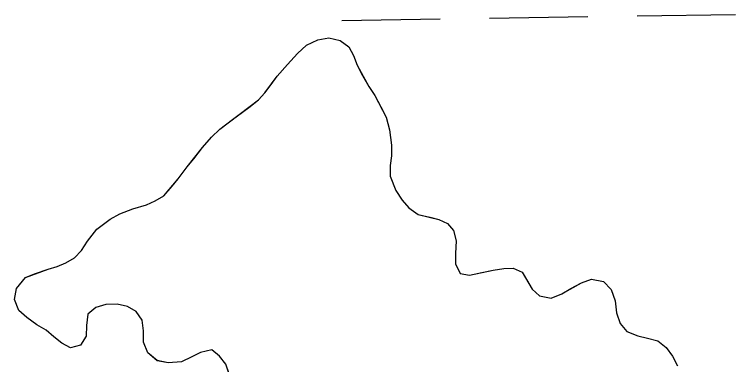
# Model space of a CAD drawing. Extents: x 3807117 to 3845308, y 337856 to 363736.
# Drawn here: x 3824766.9 to 3825001.3, y 344334.3 to 344447.9 of the extents above; entities that cross this region are included whole.
import ezdxf

# ---------------------------------------------------------------- set-up
doc = ezdxf.new("R2010")
doc.units = 0
doc.layers.add('V-TOPO-SHOR', color=7, linetype='Continuous')
doc.layers.add('V-WETL-SWMP', color=7, linetype='Continuous')

msp = doc.modelspace()

# ---------------------------------------------------------------- linework, layer by layer
at = {"layer": 'V-TOPO-SHOR'}
for points in [[(3824836.67, 344331.29), (3824835.54, 344334.35), (3824833.58, 344337.04), (3824831.01, 344339.04), (3824827.34, 344338.23), (3824824.51, 344336.73), (3824821.22, 344335.15), (3824816.87, 344334.81), (3824813.29, 344335.53), (3824810.19, 344338.06), (3824808.85, 344341.51), (3824808.87, 344345.16), (3824808.37, 344348.68), (3824806.41, 344351.51), (3824803.6, 344353.06), (3824800.25, 344353.85), (3824796.59, 344353.73), (3824793.38, 344352.76), (3824790.77, 344350.65), (3824790.29, 344346.92), (3824790.18, 344343.49), (3824788.4, 344340.53), (3824785.12, 344339.72), (3824782.31, 344341.26), (3824779.66, 344343.27), (3824777.24, 344345.42), (3824774.2, 344347.2), (3824770.94, 344349.59), (3824768.29, 344351.82), (3824766.87, 344355.34), (3824767.59, 344358.99), (3824770.51, 344362.55), (3824773.42, 344363.67), (3824777.85, 344365.24), (3824780.76, 344366.13), (3824783.59, 344367.25), (3824786.35, 344368.91), (3824788.65, 344371.33), (3824790.66, 344374.36), (3824793.67, 344378.22), (3824797.96, 344381.47), (3824801.1, 344383.2), (3824805.38, 344384.76), (3824809.82, 344386.1), (3824812.65, 344387.37), (3824815.48, 344389.03), (3824818.1, 344392.13), (3824820.1, 344394.55), (3824823.03, 344398.42), (3824825.18, 344401.07), (3824828.04, 344404.7), (3824830.88, 344408.11), (3824833.65, 344410.68), (3824837.79, 344413.85), (3824841.01, 344416.19), (3824843.47, 344418.07), (3824846.23, 344420.19), (3824848.23, 344422.46), (3824850.31, 344425.18), (3824852.31, 344427.84), (3824855.62, 344431.7), (3824858.85, 344435.25), (3824861.85, 344437.98), (3824865.52, 344439.62), (3824869.03, 344440.28), (3824872.76, 344439.49), (3824875.57, 344437.41), (3824877.14, 344434.57), (3824878.26, 344431.44), (3824880.06, 344428.07), (3824882.02, 344424.54), (3824884.05, 344421.56), (3824886, 344417.96), (3824887.73, 344414.59), (3824888.77, 344410.46), (3824889.49, 344405.5), (3824889.46, 344402)], [(3824889.46, 344402), (3824889.05, 344398.87), (3824889.02, 344395.37), (3824890.82, 344390.78), (3824892.93, 344387.63), (3824895.12, 344385.18), (3824898.07, 344382.94), (3824901.88, 344382.07), (3824904.85, 344381.36), (3824907.66, 344380.04), (3824909.62, 344377.74), (3824910.51, 344374.38), (3824910.25, 344370.34), (3824910.22, 344366.91), (3824911.72, 344363.77), (3824914.84, 344363.29), (3824918.81, 344364.17), (3824922.47, 344364.91), (3824925.91, 344365.49), (3824928.96, 344365.54), (3824931.92, 344364.22), (3824933.65, 344361.31), (3824935.16, 344358.7), (3824937.5, 344356.55), (3824941.31, 344355.84), (3824944.83, 344357.25), (3824947.74, 344358.91), (3824951.18, 344360.79), (3824954.47, 344361.98), (3824958.35, 344361.18), (3824960.85, 344358.65), (3824962.19, 344354.98), (3824962.62, 344351.01), (3824963.73, 344347.57), (3824965.92, 344344.96), (3824969.49, 344343.64), (3824972.69, 344342.85), (3824975.96, 344341.91), (3824978.76, 344339.83), (3824980.8, 344336.99), (3824982.45, 344333.85)]]:
    msp.add_lwpolyline(points, dxfattribs=at)
at = {"layer": 'V-WETL-SWMP'}
for p, q in [((3824969.28, 344447.42), (3825001.28, 344447.9)), ((3824873.3, 344445.98), (3824905.29, 344446.46)), ((3824921.29, 344446.7), (3824953.29, 344447.18)), ((3824861.85, 344437.97), (3824865.52, 344439.62)), ((3824865.52, 344439.62), (3824869.03, 344440.28)), ((3824869.03, 344440.28), (3824872.76, 344439.49)), ((3824872.76, 344439.49), (3824875.56, 344437.41)), ((3824858.85, 344435.25), (3824861.85, 344437.97)), ((3824875.56, 344437.41), (3824877.14, 344434.57)), ((3824855.62, 344431.7), (3824858.85, 344435.25)), ((3824877.14, 344434.57), (3824878.26, 344431.44)), ((3824852.31, 344427.84), (3824855.62, 344431.7)), ((3824878.26, 344431.44), (3824882.02, 344424.54)), ((3824848.23, 344422.46), (3824852.31, 344427.84)), ((3824882.02, 344424.54), (3824884.05, 344421.56)), ((3824846.23, 344420.19), (3824848.23, 344422.46)), ((3824833.65, 344410.68), (3824846.23, 344420.19)), ((3824884.05, 344421.56), (3824887.73, 344414.59)), ((3824887.73, 344414.59), (3824888.76, 344410.46)), ((3824830.88, 344408.11), (3824833.65, 344410.68)), ((3824888.76, 344410.46), (3824889.49, 344405.5)), ((3824828.03, 344404.7), (3824830.88, 344408.11)), ((3824889.49, 344405.5), (3824889.46, 344402)), ((3824823.03, 344398.42), (3824828.03, 344404.7)), ((3824889.46, 344402), (3824889.05, 344398.87)), ((3824820.1, 344394.55), (3824823.03, 344398.42)), ((3824889.05, 344398.87), (3824889.02, 344395.37)), ((3824815.48, 344389.02), (3824820.1, 344394.55)), ((3824889.02, 344395.37), (3824890.82, 344390.78)), ((3824812.64, 344387.37), (3824815.48, 344389.02)), ((3824890.82, 344390.78), (3824892.92, 344387.63)), ((3824809.81, 344386.1), (3824812.64, 344387.37)), ((3824892.92, 344387.63), (3824895.12, 344385.18)), ((3824801.1, 344383.19), (3824805.38, 344384.76)), ((3824805.38, 344384.76), (3824809.81, 344386.1)), ((3824895.12, 344385.18), (3824898.07, 344382.94)), ((3824797.96, 344381.47), (3824801.1, 344383.19)), ((3824898.07, 344382.94), (3824904.84, 344381.36)), ((3824793.66, 344378.22), (3824797.96, 344381.47)), ((3824904.84, 344381.36), (3824907.65, 344380.04)), ((3824907.65, 344380.04), (3824909.62, 344377.74)), ((3824790.66, 344374.36), (3824793.66, 344378.22)), ((3824909.62, 344377.74), (3824910.5, 344374.38)), ((3824788.65, 344371.33), (3824790.66, 344374.36)), ((3824910.5, 344374.38), (3824910.24, 344370.34)), ((3824786.35, 344368.9), (3824788.65, 344371.33)), ((3824910.24, 344370.34), (3824910.22, 344366.91)), ((3824783.59, 344367.25), (3824786.35, 344368.9)), ((3824777.85, 344365.24), (3824780.76, 344366.13)), ((3824780.76, 344366.13), (3824783.59, 344367.25)), ((3824910.22, 344366.91), (3824911.71, 344363.77)), ((3824770.51, 344362.55), (3824777.85, 344365.24)), ((3824911.71, 344363.77), (3824914.84, 344363.29)), ((3824914.84, 344363.29), (3824922.47, 344364.91)), ((3824922.47, 344364.91), (3824925.91, 344365.49)), ((3824925.91, 344365.49), (3824928.96, 344365.54)), ((3824928.96, 344365.54), (3824931.92, 344364.22)), ((3824931.92, 344364.22), (3824935.16, 344358.7)), ((3824767.59, 344358.99), (3824770.51, 344362.55)), ((3824951.18, 344360.78), (3824954.47, 344361.98)), ((3824954.47, 344361.98), (3824958.35, 344361.18)), ((3824958.35, 344361.18), (3824960.85, 344358.65)), ((3824766.87, 344355.34), (3824767.59, 344358.99)), ((3824935.16, 344358.7), (3824937.5, 344356.55)), ((3824944.83, 344357.25), (3824951.18, 344360.78)), ((3824960.85, 344358.65), (3824962.19, 344354.98)), ((3824937.5, 344356.55), (3824941.31, 344355.83)), ((3824941.31, 344355.83), (3824944.83, 344357.25)), ((3824768.29, 344351.82), (3824766.87, 344355.34)), ((3824800.25, 344353.85), (3824796.59, 344353.73)), ((3824803.6, 344353.06), (3824800.25, 344353.85)), ((3824962.19, 344354.98), (3824962.61, 344351.01)), ((3824770.94, 344349.59), (3824768.29, 344351.82)), ((3824793.38, 344352.76), (3824790.77, 344350.65)), ((3824796.59, 344353.73), (3824793.38, 344352.76)), ((3824806.41, 344351.51), (3824803.6, 344353.06)), ((3824808.37, 344348.68), (3824806.41, 344351.51)), ((3824774.2, 344347.2), (3824770.94, 344349.59)), ((3824790.77, 344350.65), (3824790.28, 344346.92)), ((3824962.61, 344351.01), (3824963.73, 344347.57)), ((3824777.24, 344345.42), (3824774.2, 344347.2)), ((3824790.28, 344346.92), (3824790.18, 344343.49)), ((3824808.87, 344345.16), (3824808.37, 344348.68)), ((3824963.73, 344347.57), (3824965.92, 344344.96)), ((3824779.66, 344343.27), (3824777.24, 344345.42)), ((3824808.84, 344341.51), (3824808.87, 344345.16)), ((3824965.92, 344344.96), (3824969.49, 344343.64)), ((3824782.31, 344341.26), (3824779.66, 344343.27)), ((3824790.18, 344343.49), (3824788.4, 344340.53)), ((3824969.49, 344343.64), (3824972.69, 344342.85)), ((3824972.69, 344342.85), (3824975.96, 344341.91)), ((3824785.12, 344339.72), (3824782.31, 344341.26)), ((3824788.4, 344340.53), (3824785.12, 344339.72)), ((3824810.19, 344338.06), (3824808.84, 344341.51)), ((3824975.96, 344341.91), (3824978.76, 344339.82)), ((3824978.76, 344339.82), (3824980.8, 344336.99)), ((3824813.29, 344335.52), (3824810.19, 344338.06)), ((3824827.34, 344338.23), (3824824.51, 344336.73)), ((3824831.01, 344339.04), (3824827.34, 344338.23)), ((3824833.58, 344337.04), (3824831.01, 344339.04)), ((3824816.87, 344334.81), (3824813.29, 344335.52)), ((3824821.22, 344335.15), (3824816.87, 344334.81)), ((3824824.51, 344336.73), (3824821.22, 344335.15)), ((3824835.54, 344334.35), (3824833.58, 344337.04)), ((3824980.8, 344336.99), (3824982.45, 344333.85)), ((3824837.86, 344327.93), (3824835.54, 344334.35))]:
    msp.add_line(p, q, dxfattribs=at)

doc.saveas('drawing.dxf')
